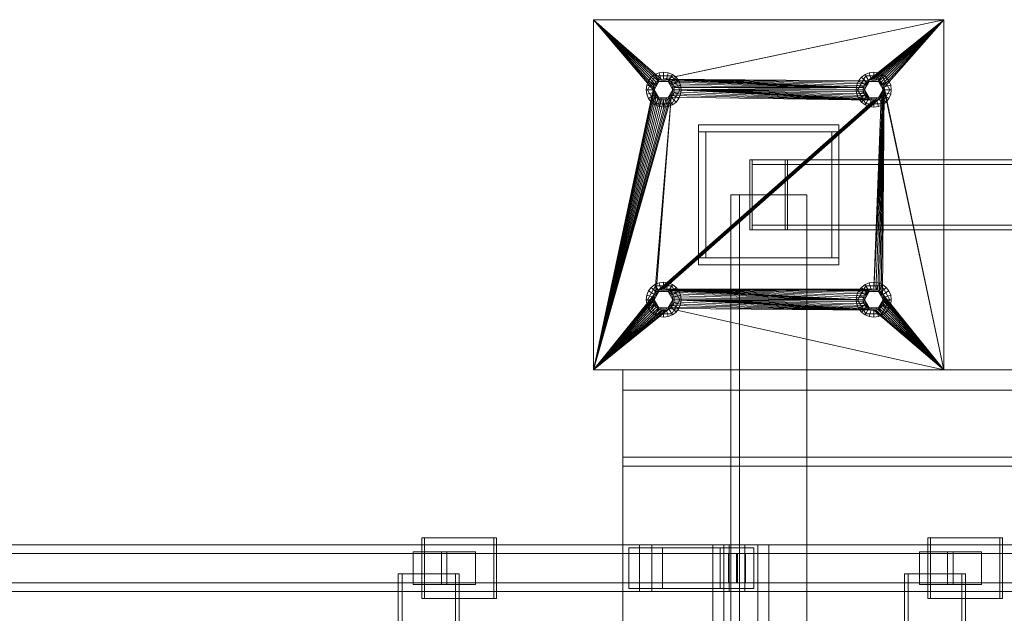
# Model space of a CAD drawing. Header units: millimetres. Extents: x -4738 to 65662, y -68080 to 6847.
# Tile 472 of 656: x 7842 to 8685, y -17609 to -17100. Entities that reach past the tile are written whole.
import ezdxf

# ---------------------------------------------------------------- set-up
doc = ezdxf.new("R2010")
doc.units = ezdxf.units.MM
doc.layers.add('superior_C01', color=7, linetype='Continuous', lineweight=0)
doc.layers.add('superior_mezcladora', color=7, linetype='Continuous', lineweight=0)

msp = doc.modelspace()

# ---------------------------------------------------------------- linework, layer by layer
at = {"layer": 'superior_C01'}
for p, q in [((8247.993, -17544), (8186.363, -17544)), ((8186.363, -17544), (8186.363, -17596)), ((8188.52, -17544), (8186.363, -17544)), ((8188.52, -17596), (8188.52, -17544)), ((8188.52, -17544), (8250.15, -17544)), ((8247.993, -17596), (8247.993, -17544)), ((8247.993, -17544), (8250.15, -17544)), ((8250.15, -17544), (8250.15, -17596)), ((8681.329, -17544), (8619.699, -17544)), ((8619.699, -17544), (8619.699, -17596)), ((8621.856, -17544), (8619.699, -17544)), ((8621.856, -17596), (8621.856, -17544)), ((8621.856, -17544), (8683.486, -17544)), ((8681.329, -17596), (8681.329, -17544)), ((8681.329, -17544), (8683.486, -17544)), ((8683.486, -17544), (8683.486, -17596)), ((8372.601, -17550), (7217.04, -17550)), ((7227.824, -17550), (8383.386, -17550)), ((8449.442, -17550), (7293.88, -17550)), ((7307.361, -17550), (8462.923, -17550)), ((8207.76, -17556), (8178.871, -17556)), ((8178.871, -17556), (8178.871, -17584)), ((8203.273, -17556), (8178.871, -17556)), ((8203.273, -17584), (8203.273, -17556)), ((8203.273, -17556), (8232.162, -17556)), ((8207.76, -17584), (8207.76, -17556)), ((8207.76, -17556), (8232.162, -17556)), ((8232.162, -17556), (8232.162, -17584)), ((8392.438, -17552.5), (8363.549, -17552.5)), ((8363.549, -17552.5), (8363.549, -17587.5)), ((8441.738, -17552.5), (8363.549, -17552.5)), ((8372.601, -17550), (8372.601, -17590)), ((8383.386, -17550), (8372.601, -17550)), ((9528.163, -17550), (8372.601, -17550)), ((8383.386, -17590), (8383.386, -17550)), ((8383.386, -17550), (9538.948, -17550)), ((8392.438, -17587.5), (8392.438, -17552.5)), ((8392.438, -17552.5), (8470.627, -17552.5)), ((8474.093, -17550), (8435.575, -17550)), ((8435.575, -17550), (8435.575, -18450)), ((8445.011, -17550), (8435.575, -17550)), ((8441.738, -17587.5), (8441.738, -17552.5)), ((8441.738, -17552.5), (8470.627, -17552.5)), ((8445.011, -18450), (8445.011, -17550)), ((8445.011, -17550), (8483.53, -17550)), ((8449.442, -17550), (8449.442, -17590)), ((8462.923, -17550), (8449.442, -17550)), ((9605.003, -17550), (8449.442, -17550)), ((8462.923, -17590), (8462.923, -17550)), ((8462.923, -17550), (9618.484, -17550)), ((8470.627, -17552.5), (8470.627, -17587.5)), ((8474.093, -18450), (8474.093, -17550)), ((8474.093, -17550), (8483.53, -17550)), ((8483.53, -17550), (8483.53, -18450)), ((8641.303, -17556), (8612.414, -17556)), ((8612.414, -17556), (8612.414, -17584)), ((8636.609, -17556), (8612.414, -17556)), ((8636.609, -17584), (8636.609, -17556)), ((8636.609, -17556), (8665.498, -17556)), ((8641.303, -17584), (8641.303, -17556)), ((8641.303, -17556), (8665.498, -17556)), ((8665.498, -17556), (8665.498, -17584)), ((8455.644, -17557.5), (7221.894, -17557.5)), ((7222.97, -17557.5), (8456.72, -17557.5)), ((8448.858, -17557.5), (8463.506, -17557.5)), ((8448.858, -17582.5), (8448.858, -17557.5)), ((9526.231, -17557.5), (8448.858, -17557.5)), ((8455.644, -17557.5), (8455.644, -17582.5)), ((8456.72, -17557.5), (8455.644, -17557.5)), ((8456.72, -17582.5), (8456.72, -17557.5)), ((8463.506, -17557.5), (8463.506, -17582.5)), ((8463.506, -17557.5), (9540.879, -17557.5)), ((8215.079, -17575), (8166.16, -17575)), ((8166.16, -17575), (8166.16, -18425)), ((8169.395, -17575), (8166.16, -17575)), ((8169.395, -18425), (8169.395, -17575)), ((8169.395, -17575), (8218.314, -17575)), ((8215.079, -18425), (8215.079, -17575)), ((8215.079, -17575), (8218.314, -17575)), ((8218.314, -17575), (8218.314, -18425)), ((8648.621, -17575), (8599.703, -17575)), ((8599.703, -17575), (8599.703, -18425)), ((8602.938, -17575), (8599.703, -17575)), ((8602.938, -18425), (8602.938, -17575)), ((8602.938, -17575), (8651.857, -17575)), ((8648.621, -18425), (8648.621, -17575)), ((8648.621, -17575), (8651.857, -17575)), ((8651.857, -17575), (8651.857, -18425)), ((7221.894, -17582.5), (8455.644, -17582.5)), ((7222.97, -17582.5), (8456.72, -17582.5)), ((8178.871, -17584), (8207.76, -17584)), ((8178.871, -17584), (8203.273, -17584)), ((8232.162, -17584), (8203.273, -17584)), ((8232.162, -17584), (8207.76, -17584)), ((8363.549, -17587.5), (8392.438, -17587.5)), ((8441.738, -17587.5), (8363.549, -17587.5)), ((8470.627, -17587.5), (8392.438, -17587.5)), ((8470.627, -17587.5), (8441.738, -17587.5)), ((8463.506, -17582.5), (8448.858, -17582.5)), ((8448.858, -17582.5), (9526.231, -17582.5)), ((8455.644, -17582.5), (8456.72, -17582.5)), ((8463.506, -17582.5), (9540.879, -17582.5)), ((8612.414, -17584), (8641.303, -17584)), ((8612.414, -17584), (8636.609, -17584)), ((8665.498, -17584), (8636.609, -17584)), ((8665.498, -17584), (8641.303, -17584)), ((7217.04, -17590), (8372.601, -17590)), ((7227.824, -17590), (8383.386, -17590)), ((7293.88, -17590), (8449.442, -17590)), ((7307.361, -17590), (8462.923, -17590)), ((8186.363, -17596), (8247.993, -17596)), ((8186.363, -17596), (8188.52, -17596)), ((8250.15, -17596), (8188.52, -17596)), ((8250.15, -17596), (8247.993, -17596)), ((8372.601, -17590), (8383.386, -17590)), ((8372.601, -17590), (9528.163, -17590)), ((8383.386, -17590), (9538.948, -17590)), ((8449.442, -17590), (8462.923, -17590)), ((8449.442, -17590), (9605.003, -17590)), ((8462.923, -17590), (9618.484, -17590)), ((8619.699, -17596), (8681.329, -17596)), ((8619.699, -17596), (8621.856, -17596)), ((8683.486, -17596), (8621.856, -17596)), ((8683.486, -17596), (8681.329, -17596))]:
    msp.add_line(p, q, dxfattribs=at)
at = {"layer": 'superior_mezcladora'}
for p, q in [((8333.381, -17400), (8333.381, -17100)), ((8333.381, -17100), (8384.381, -17160)), ((8333.381, -17100), (8384.554, -17158.244)), ((8333.381, -17100), (8385.067, -17156.556)), ((8333.381, -17100), (8385.898, -17155)), ((8333.381, -17100), (8387.018, -17153.636)), ((8333.381, -17100), (8388.381, -17152.517)), ((8333.381, -17100), (8389.937, -17151.685)), ((8333.381, -17100), (8391.626, -17151.173)), ((8333.381, -17100), (8633.381, -17100)), ((8633.381, -17100), (8391.626, -17151.173)), ((8633.381, -17100), (8393.381, -17151)), ((8633.381, -17100), (8568.381, -17152.517)), ((8633.381, -17100), (8569.937, -17151.685)), ((8633.381, -17100), (8571.626, -17151.173)), ((8633.381, -17100), (8573.381, -17151)), ((8633.381, -17100), (8575.137, -17151.173)), ((8633.381, -17100), (8576.826, -17151.685)), ((8633.381, -17100), (8578.382, -17152.517)), ((8633.381, -17100), (8579.745, -17153.636)), ((8633.381, -17100), (8580.865, -17155)), ((8633.381, -17100), (8581.696, -17156.556)), ((8633.381, -17100), (8582.209, -17158.244)), ((8633.381, -17100), (8633.381, -17400)), ((8386.456, -17148.006), (8379.531, -17160)), ((8382.775, -17149.393), (8380.391, -17152.5)), ((8385.881, -17147.01), (8382.775, -17149.393)), ((8387.018, -17153.636), (8382.775, -17149.393)), ((8389.499, -17145.511), (8385.881, -17147.01)), ((8388.881, -17152.206), (8385.881, -17147.01)), ((8400.306, -17148.006), (8386.456, -17148.006)), ((8389.381, -17153.072), (8386.456, -17148.006)), ((8388.881, -17152.206), (8391.052, -17151.307)), ((8393.381, -17145), (8389.499, -17145.511)), ((8391.052, -17151.307), (8389.499, -17145.511)), ((8391.626, -17151.173), (8389.937, -17151.685)), ((8391.052, -17151.307), (8393.381, -17151)), ((8393.381, -17151), (8391.626, -17151.173)), ((8397.264, -17145.511), (8393.381, -17145)), ((8393.381, -17151), (8393.381, -17145)), ((8395.137, -17151.173), (8393.381, -17151)), ((8393.381, -17151), (8564.554, -17158.244)), ((8393.381, -17151), (8565.067, -17156.556)), ((8393.381, -17151), (8565.898, -17155)), ((8393.381, -17151), (8567.018, -17153.636)), ((8393.381, -17151), (8568.381, -17152.517)), ((8393.381, -17151), (8395.711, -17151.307)), ((8396.826, -17151.685), (8395.137, -17151.173)), ((8395.137, -17151.173), (8564.554, -17158.244)), ((8395.711, -17151.307), (8397.264, -17145.511)), ((8395.711, -17151.307), (8397.881, -17152.206)), ((8400.881, -17147.01), (8397.264, -17145.511)), ((8397.381, -17153.072), (8400.306, -17148.006)), ((8397.881, -17152.206), (8400.881, -17147.01)), ((8399.745, -17153.636), (8403.988, -17149.393)), ((8407.231, -17160), (8400.306, -17148.006)), ((8403.988, -17149.393), (8400.881, -17147.01)), ((8406.372, -17152.5), (8403.988, -17149.393)), ((8566.456, -17148.006), (8559.531, -17160)), ((8562.775, -17149.393), (8560.391, -17152.5)), ((8565.881, -17147.01), (8562.775, -17149.393)), ((8567.018, -17153.636), (8562.775, -17149.393)), ((8569.499, -17145.511), (8565.881, -17147.01)), ((8568.881, -17152.206), (8565.881, -17147.01)), ((8580.306, -17148.006), (8566.456, -17148.006)), ((8569.381, -17153.072), (8566.456, -17148.006)), ((8568.881, -17152.206), (8571.052, -17151.307)), ((8573.381, -17145), (8569.499, -17145.511)), ((8571.052, -17151.307), (8569.499, -17145.511)), ((8571.626, -17151.173), (8569.937, -17151.685)), ((8571.052, -17151.307), (8573.381, -17151)), ((8573.381, -17151), (8571.626, -17151.173)), ((8577.264, -17145.511), (8573.381, -17145)), ((8573.381, -17151), (8573.381, -17145)), ((8575.137, -17151.173), (8573.381, -17151)), ((8573.381, -17151), (8575.711, -17151.307)), ((8576.826, -17151.685), (8575.137, -17151.173)), ((8575.711, -17151.307), (8577.264, -17145.511)), ((8575.711, -17151.307), (8577.881, -17152.206)), ((8580.881, -17147.01), (8577.264, -17145.511)), ((8577.381, -17153.072), (8580.306, -17148.006)), ((8577.881, -17152.206), (8580.881, -17147.01)), ((8579.745, -17153.636), (8583.988, -17149.393)), ((8587.231, -17160), (8580.306, -17148.006)), ((8583.988, -17149.393), (8580.881, -17147.01)), ((8586.372, -17152.5), (8583.988, -17149.393)), ((8378.893, -17156.118), (8378.381, -17160)), ((8380.391, -17152.5), (8378.893, -17156.118)), ((8384.688, -17157.671), (8378.893, -17156.118)), ((8385.587, -17155.5), (8380.391, -17152.5)), ((8384.381, -17160), (8384.688, -17157.671)), ((8384.554, -17158.244), (8384.381, -17160)), ((8385.067, -17156.556), (8384.554, -17158.244)), ((8384.688, -17157.671), (8385.587, -17155.5)), ((8385.898, -17155), (8385.067, -17156.556)), ((8385.381, -17160), (8389.381, -17153.072)), ((8385.381, -17160), (8385.654, -17157.929)), ((8385.587, -17155.5), (8387.018, -17153.636)), ((8385.654, -17157.929), (8386.453, -17156)), ((8387.018, -17153.636), (8385.898, -17155)), ((8386.453, -17156), (8387.725, -17154.343)), ((8387.018, -17153.636), (8388.881, -17152.206)), ((8388.381, -17152.517), (8387.018, -17153.636)), ((8387.725, -17154.343), (8389.381, -17153.072)), ((8389.937, -17151.685), (8388.381, -17152.517)), ((8389.381, -17153.072), (8391.311, -17152.273)), ((8389.381, -17153.072), (8397.381, -17153.072)), ((8391.311, -17152.273), (8393.381, -17152)), ((8393.381, -17152), (8395.452, -17152.273)), ((8395.452, -17152.273), (8397.381, -17153.072)), ((8398.382, -17152.517), (8396.826, -17151.685)), ((8396.826, -17151.685), (8564.554, -17158.244)), ((8397.381, -17153.072), (8399.038, -17154.343)), ((8397.381, -17153.072), (8401.381, -17160)), ((8397.881, -17152.206), (8399.745, -17153.636)), ((8399.745, -17153.636), (8398.382, -17152.517)), ((8398.382, -17152.517), (8564.554, -17158.244)), ((8399.038, -17154.343), (8400.31, -17156)), ((8400.865, -17155), (8399.745, -17153.636)), ((8399.745, -17153.636), (8564.554, -17158.244)), ((8399.745, -17153.636), (8401.176, -17155.5)), ((8400.31, -17156), (8401.109, -17157.929)), ((8401.696, -17156.556), (8400.865, -17155)), ((8400.865, -17155), (8564.554, -17158.244)), ((8401.109, -17157.929), (8401.381, -17160)), ((8401.176, -17155.5), (8406.372, -17152.5)), ((8401.176, -17155.5), (8402.075, -17157.671)), ((8402.209, -17158.244), (8401.696, -17156.556)), ((8401.696, -17156.556), (8564.554, -17158.244)), ((8402.075, -17157.671), (8407.87, -17156.118)), ((8402.075, -17157.671), (8402.381, -17160)), ((8402.381, -17160), (8402.209, -17158.244)), ((8402.209, -17158.244), (8564.554, -17158.244)), ((8402.381, -17160), (8564.554, -17158.244)), ((8407.87, -17156.118), (8406.372, -17152.5)), ((8408.381, -17160), (8407.87, -17156.118)), ((8558.893, -17156.118), (8558.381, -17160)), ((8560.391, -17152.5), (8558.893, -17156.118)), ((8564.688, -17157.671), (8558.893, -17156.118)), ((8565.587, -17155.5), (8560.391, -17152.5)), ((8564.381, -17160), (8564.688, -17157.671)), ((8564.554, -17158.244), (8564.381, -17160)), ((8565.067, -17156.556), (8564.554, -17158.244)), ((8564.688, -17157.671), (8565.587, -17155.5)), ((8565.898, -17155), (8565.067, -17156.556)), ((8565.381, -17160), (8569.381, -17153.072)), ((8565.381, -17160), (8565.654, -17157.929)), ((8565.587, -17155.5), (8567.018, -17153.636)), ((8565.654, -17157.929), (8566.453, -17156)), ((8567.018, -17153.636), (8565.898, -17155)), ((8566.453, -17156), (8567.725, -17154.343)), ((8567.018, -17153.636), (8568.881, -17152.206)), ((8568.381, -17152.517), (8567.018, -17153.636)), ((8567.725, -17154.343), (8569.381, -17153.072)), ((8569.937, -17151.685), (8568.381, -17152.517)), ((8569.381, -17153.072), (8571.311, -17152.273)), ((8569.381, -17153.072), (8577.381, -17153.072)), ((8571.311, -17152.273), (8573.381, -17152)), ((8573.381, -17152), (8575.452, -17152.273)), ((8575.452, -17152.273), (8577.381, -17153.072)), ((8578.382, -17152.517), (8576.826, -17151.685)), ((8577.381, -17153.072), (8579.038, -17154.343)), ((8577.381, -17153.072), (8581.381, -17160)), ((8577.881, -17152.206), (8579.745, -17153.636)), ((8579.745, -17153.636), (8578.382, -17152.517)), ((8579.038, -17154.343), (8580.31, -17156)), ((8580.865, -17155), (8579.745, -17153.636)), ((8579.745, -17153.636), (8581.176, -17155.5)), ((8580.31, -17156), (8581.109, -17157.929)), ((8581.696, -17156.556), (8580.865, -17155)), ((8581.109, -17157.929), (8581.381, -17160)), ((8581.176, -17155.5), (8586.372, -17152.5)), ((8581.176, -17155.5), (8582.075, -17157.671)), ((8582.209, -17158.244), (8581.696, -17156.556)), ((8582.075, -17157.671), (8587.87, -17156.118)), ((8582.075, -17157.671), (8582.381, -17160)), ((8633.381, -17400), (8582.209, -17158.244)), ((8582.381, -17160), (8582.209, -17158.244)), ((8587.87, -17156.118), (8586.372, -17152.5)), ((8588.381, -17160), (8587.87, -17156.118)), ((8333.381, -17400), (8384.381, -17160)), ((8384.554, -17161.756), (8333.381, -17400)), ((8385.067, -17163.444), (8333.381, -17400)), ((8385.898, -17165), (8333.381, -17400)), ((8387.018, -17166.364), (8333.381, -17400)), ((8399.745, -17166.364), (8333.381, -17400)), ((8388.381, -17167.483), (8333.381, -17400)), ((8398.382, -17167.483), (8333.381, -17400)), ((8384.381, -17160), (8378.381, -17160)), ((8378.381, -17160), (8378.893, -17163.882)), ((8384.688, -17162.329), (8378.893, -17163.882)), ((8378.893, -17163.882), (8380.391, -17167.5)), ((8385.381, -17160), (8379.531, -17160)), ((8379.531, -17160), (8386.456, -17171.994)), ((8385.587, -17164.5), (8380.391, -17167.5)), ((8380.391, -17167.5), (8382.775, -17170.607)), ((8387.018, -17166.364), (8382.775, -17170.607)), ((8384.381, -17160), (8384.554, -17161.756)), ((8384.688, -17162.329), (8384.381, -17160)), ((8384.554, -17161.756), (8385.067, -17163.444)), ((8385.587, -17164.5), (8384.688, -17162.329)), ((8385.067, -17163.444), (8385.898, -17165)), ((8385.654, -17162.071), (8385.381, -17160)), ((8389.381, -17166.928), (8385.381, -17160)), ((8387.018, -17166.364), (8385.587, -17164.5)), ((8386.453, -17164), (8385.654, -17162.071)), ((8388.881, -17167.794), (8385.881, -17172.99)), ((8385.898, -17165), (8387.018, -17166.364)), ((8399.745, -17166.364), (8385.898, -17335)), ((8387.725, -17165.657), (8386.453, -17164)), ((8389.381, -17166.928), (8386.456, -17171.994)), ((8387.018, -17166.364), (8388.381, -17167.483)), ((8399.745, -17166.364), (8387.018, -17333.636)), ((8579.745, -17166.364), (8387.018, -17333.636)), ((8388.881, -17167.794), (8387.018, -17166.364)), ((8578.382, -17167.483), (8387.018, -17333.636)), ((8389.381, -17166.928), (8387.725, -17165.657)), ((8579.745, -17166.364), (8388.381, -17332.517)), ((8388.381, -17167.483), (8389.937, -17168.315)), ((8391.052, -17168.693), (8388.881, -17167.794)), ((8391.311, -17167.727), (8389.381, -17166.928)), ((8397.381, -17166.928), (8389.381, -17166.928)), ((8579.745, -17166.364), (8389.937, -17331.685)), ((8393.381, -17168), (8391.311, -17167.727)), ((8579.745, -17166.364), (8391.626, -17331.173)), ((8579.745, -17166.364), (8393.381, -17331)), ((8395.452, -17167.727), (8393.381, -17168)), ((8397.381, -17166.928), (8395.452, -17167.727)), ((8397.881, -17167.794), (8395.711, -17168.693)), ((8396.826, -17168.315), (8398.382, -17167.483)), ((8401.381, -17160), (8397.381, -17166.928)), ((8399.038, -17165.657), (8397.381, -17166.928)), ((8397.381, -17166.928), (8400.306, -17171.994)), ((8399.745, -17166.364), (8397.881, -17167.794)), ((8397.881, -17167.794), (8400.881, -17172.99)), ((8398.382, -17167.483), (8399.745, -17166.364)), ((8400.31, -17164), (8399.038, -17165.657)), ((8401.176, -17164.5), (8399.745, -17166.364)), ((8399.745, -17166.364), (8400.865, -17165)), ((8573.381, -17169), (8399.745, -17166.364)), ((8399.745, -17166.364), (8403.988, -17170.607)), ((8400.306, -17171.994), (8407.231, -17160)), ((8401.109, -17162.071), (8400.31, -17164)), ((8400.865, -17165), (8401.696, -17163.444)), ((8573.381, -17169), (8400.865, -17165)), ((8401.381, -17160), (8401.109, -17162.071)), ((8402.075, -17162.329), (8401.176, -17164.5)), ((8401.176, -17164.5), (8406.372, -17167.5)), ((8407.231, -17160), (8401.381, -17160)), ((8401.696, -17163.444), (8402.209, -17161.756)), ((8573.381, -17169), (8401.696, -17163.444)), ((8402.381, -17160), (8402.075, -17162.329)), ((8402.075, -17162.329), (8407.87, -17163.882)), ((8402.209, -17161.756), (8402.381, -17160)), ((8573.381, -17169), (8402.209, -17161.756)), ((8564.381, -17160), (8402.381, -17160)), ((8564.554, -17161.756), (8402.381, -17160)), ((8565.067, -17163.444), (8402.381, -17160)), ((8565.898, -17165), (8402.381, -17160)), ((8567.018, -17166.364), (8402.381, -17160)), ((8568.381, -17167.483), (8402.381, -17160)), ((8569.937, -17168.315), (8402.381, -17160)), ((8571.626, -17168.827), (8402.381, -17160)), ((8573.381, -17169), (8402.381, -17160)), ((8408.381, -17160), (8402.381, -17160)), ((8403.988, -17170.607), (8406.372, -17167.5)), ((8406.372, -17167.5), (8407.87, -17163.882)), ((8407.87, -17163.882), (8408.381, -17160)), ((8564.381, -17160), (8558.381, -17160)), ((8558.381, -17160), (8558.893, -17163.882)), ((8564.688, -17162.329), (8558.893, -17163.882)), ((8558.893, -17163.882), (8560.391, -17167.5)), ((8565.381, -17160), (8559.531, -17160)), ((8559.531, -17160), (8566.456, -17171.994)), ((8565.587, -17164.5), (8560.391, -17167.5)), ((8560.391, -17167.5), (8562.775, -17170.607)), ((8567.018, -17166.364), (8562.775, -17170.607)), ((8564.381, -17160), (8564.554, -17161.756)), ((8564.688, -17162.329), (8564.381, -17160)), ((8564.554, -17161.756), (8565.067, -17163.444)), ((8565.587, -17164.5), (8564.688, -17162.329)), ((8565.067, -17163.444), (8565.898, -17165)), ((8565.654, -17162.071), (8565.381, -17160)), ((8569.381, -17166.928), (8565.381, -17160)), ((8567.018, -17166.364), (8565.587, -17164.5)), ((8566.453, -17164), (8565.654, -17162.071)), ((8568.881, -17167.794), (8565.881, -17172.99)), ((8565.898, -17165), (8567.018, -17166.364)), ((8567.725, -17165.657), (8566.453, -17164)), ((8569.381, -17166.928), (8566.456, -17171.994)), ((8567.018, -17166.364), (8568.381, -17167.483)), ((8568.881, -17167.794), (8567.018, -17166.364)), ((8569.381, -17166.928), (8567.725, -17165.657)), ((8568.381, -17167.483), (8569.937, -17168.315)), ((8571.052, -17168.693), (8568.881, -17167.794)), ((8571.311, -17167.727), (8569.381, -17166.928)), ((8577.381, -17166.928), (8569.381, -17166.928)), ((8573.381, -17168), (8571.311, -17167.727)), ((8582.381, -17160), (8573.381, -17331)), ((8582.209, -17161.756), (8573.381, -17331)), ((8581.696, -17163.444), (8573.381, -17331)), ((8580.865, -17165), (8573.381, -17331)), ((8579.745, -17166.364), (8573.381, -17331)), ((8575.452, -17167.727), (8573.381, -17168)), ((8582.381, -17160), (8575.137, -17331.173)), ((8577.381, -17166.928), (8575.452, -17167.727)), ((8577.881, -17167.794), (8575.711, -17168.693)), ((8576.826, -17331.685), (8582.381, -17160)), ((8576.826, -17168.315), (8578.382, -17167.483)), ((8581.381, -17160), (8577.381, -17166.928)), ((8579.038, -17165.657), (8577.381, -17166.928)), ((8577.381, -17166.928), (8580.306, -17171.994)), ((8579.745, -17166.364), (8577.881, -17167.794)), ((8577.881, -17167.794), (8580.881, -17172.99)), ((8578.382, -17332.517), (8582.381, -17160)), ((8578.382, -17167.483), (8579.745, -17166.364)), ((8580.31, -17164), (8579.038, -17165.657)), ((8579.745, -17333.636), (8582.381, -17160)), ((8581.176, -17164.5), (8579.745, -17166.364)), ((8579.745, -17166.364), (8580.865, -17165)), ((8579.745, -17166.364), (8583.988, -17170.607)), ((8580.306, -17171.994), (8587.231, -17160)), ((8581.109, -17162.071), (8580.31, -17164)), ((8580.865, -17335), (8582.381, -17160)), ((8580.865, -17165), (8581.696, -17163.444)), ((8581.381, -17160), (8581.109, -17162.071)), ((8582.075, -17162.329), (8581.176, -17164.5)), ((8581.176, -17164.5), (8586.372, -17167.5)), ((8587.231, -17160), (8581.381, -17160)), ((8581.696, -17163.444), (8582.209, -17161.756)), ((8582.381, -17160), (8582.075, -17162.329)), ((8582.075, -17162.329), (8587.87, -17163.882)), ((8582.209, -17161.756), (8582.381, -17160)), ((8633.381, -17400), (8582.381, -17160)), ((8588.381, -17160), (8582.381, -17160)), ((8583.988, -17170.607), (8586.372, -17167.5)), ((8586.372, -17167.5), (8587.87, -17163.882)), ((8587.87, -17163.882), (8588.381, -17160)), ((8389.937, -17168.315), (8333.381, -17400)), ((8396.826, -17168.315), (8333.381, -17400)), ((8391.626, -17168.827), (8333.381, -17400)), ((8395.137, -17168.827), (8333.381, -17400)), ((8393.381, -17169), (8333.381, -17400)), ((8382.775, -17170.607), (8385.881, -17172.99)), ((8385.881, -17172.99), (8389.499, -17174.489)), ((8386.456, -17171.994), (8400.306, -17171.994)), ((8576.826, -17168.315), (8387.018, -17333.636)), ((8575.137, -17168.827), (8387.018, -17333.636)), ((8573.381, -17169), (8387.018, -17333.636)), ((8391.052, -17168.693), (8389.499, -17174.489)), ((8389.499, -17174.489), (8393.381, -17175)), ((8389.937, -17168.315), (8391.626, -17168.827)), ((8393.381, -17169), (8391.052, -17168.693)), ((8391.626, -17168.827), (8393.381, -17169)), ((8395.711, -17168.693), (8393.381, -17169)), ((8393.381, -17169), (8395.137, -17168.827)), ((8393.381, -17169), (8393.381, -17175)), ((8393.381, -17175), (8397.264, -17174.489)), ((8395.137, -17168.827), (8396.826, -17168.315)), ((8395.711, -17168.693), (8397.264, -17174.489)), ((8397.264, -17174.489), (8400.881, -17172.99)), ((8400.881, -17172.99), (8403.988, -17170.607)), ((8562.775, -17170.607), (8565.881, -17172.99)), ((8565.881, -17172.99), (8569.499, -17174.489)), ((8566.456, -17171.994), (8580.306, -17171.994)), ((8571.052, -17168.693), (8569.499, -17174.489)), ((8569.499, -17174.489), (8573.381, -17175)), ((8569.937, -17168.315), (8571.626, -17168.827)), ((8573.381, -17169), (8571.052, -17168.693)), ((8571.626, -17168.827), (8573.381, -17169)), ((8575.711, -17168.693), (8573.381, -17169)), ((8573.381, -17169), (8575.137, -17168.827)), ((8573.381, -17169), (8573.381, -17175)), ((8573.381, -17175), (8577.264, -17174.489)), ((8575.137, -17168.827), (8576.826, -17168.315)), ((8575.711, -17168.693), (8577.264, -17174.489)), ((8577.264, -17174.489), (8580.881, -17172.99)), ((8580.881, -17172.99), (8583.988, -17170.607)), ((8423.381, -17196), (8423.381, -17190)), ((8423.381, -17190), (8543.381, -17190)), ((8543.381, -17190), (8543.381, -17196)), ((8543.381, -17196), (8423.381, -17196)), ((8423.381, -17304), (8423.381, -17196)), ((8423.381, -17196), (8429.381, -17196)), ((8429.381, -17196), (8429.381, -17304)), ((8537.381, -17304), (8537.381, -17196)), ((8537.381, -17196), (8543.381, -17196)), ((8543.381, -17196), (8543.381, -17304)), ((9792.183, -17220), (8467.183, -17220)), ((8467.183, -17220), (8467.183, -17280)), ((8469.343, -17220), (8467.183, -17220)), ((8469.343, -17280), (8469.343, -17220)), ((8469.343, -17220), (9794.343, -17220)), ((8469.343, -17220), (8469.343, -17224)), ((8497.42, -17220), (8469.343, -17220)), ((8469.343, -17224), (9794.343, -17224)), ((8469.343, -17224), (8497.42, -17224)), ((9822.42, -17220), (8497.42, -17220)), ((8497.42, -17220), (8497.42, -17280)), ((8499.58, -17220), (8497.42, -17220)), ((8497.42, -17224), (8497.42, -17220)), ((9822.42, -17224), (8497.42, -17224)), ((8499.58, -17280), (8499.58, -17220)), ((8499.58, -17220), (9824.58, -17220)), ((8515.881, -17250), (8450.881, -17250)), ((8450.881, -17250), (8450.881, -18750)), ((8458.381, -17250), (8450.881, -17250)), ((8458.381, -18750), (8458.381, -17250)), ((8515.881, -18750), (8515.881, -17250)), ((9794.343, -17276), (8469.343, -17276)), ((8469.343, -17276), (8469.343, -17280)), ((8497.42, -17276), (8469.343, -17276)), ((8497.42, -17280), (8497.42, -17276)), ((8497.42, -17276), (9822.42, -17276)), ((8467.183, -17280), (9792.183, -17280)), ((8467.183, -17280), (8469.343, -17280)), ((9794.343, -17280), (8469.343, -17280)), ((8469.343, -17280), (8497.42, -17280)), ((8497.42, -17280), (9822.42, -17280)), ((8497.42, -17280), (8499.58, -17280)), ((9824.58, -17280), (8499.58, -17280)), ((8423.381, -17310), (8423.381, -17304)), ((8423.381, -17304), (8543.381, -17304)), ((8429.381, -17304), (8423.381, -17304)), ((8543.381, -17310), (8423.381, -17310)), ((8543.381, -17304), (8537.381, -17304)), ((8543.381, -17304), (8543.381, -17310)), ((8386.456, -17328.006), (8379.531, -17340)), ((8385.881, -17327.01), (8382.775, -17329.393)), ((8389.499, -17325.511), (8385.881, -17327.01)), ((8388.881, -17332.206), (8385.881, -17327.01)), ((8400.306, -17328.006), (8386.456, -17328.006)), ((8389.381, -17333.072), (8386.456, -17328.006)), ((8393.381, -17325), (8389.499, -17325.511)), ((8391.052, -17331.307), (8389.499, -17325.511)), ((8397.264, -17325.511), (8393.381, -17325)), ((8393.381, -17331), (8393.381, -17325)), ((8395.711, -17331.307), (8397.264, -17325.511)), ((8400.881, -17327.01), (8397.264, -17325.511)), ((8397.381, -17333.072), (8400.306, -17328.006)), ((8397.881, -17332.206), (8400.881, -17327.01)), ((8407.231, -17340), (8400.306, -17328.006)), ((8403.988, -17329.393), (8400.881, -17327.01)), ((8566.456, -17328.006), (8559.531, -17340)), ((8565.881, -17327.01), (8562.775, -17329.393)), ((8569.499, -17325.511), (8565.881, -17327.01)), ((8568.881, -17332.206), (8565.881, -17327.01)), ((8580.306, -17328.006), (8566.456, -17328.006)), ((8569.381, -17333.072), (8566.456, -17328.006)), ((8573.381, -17325), (8569.499, -17325.511)), ((8571.052, -17331.307), (8569.499, -17325.511)), ((8577.264, -17325.511), (8573.381, -17325)), ((8573.381, -17331), (8573.381, -17325)), ((8575.711, -17331.307), (8577.264, -17325.511)), ((8580.881, -17327.01), (8577.264, -17325.511)), ((8577.381, -17333.072), (8580.306, -17328.006)), ((8577.881, -17332.206), (8580.881, -17327.01)), ((8587.231, -17340), (8580.306, -17328.006)), ((8583.988, -17329.393), (8580.881, -17327.01)), ((8333.381, -17400), (8385.898, -17335)), ((8333.381, -17400), (8385.067, -17336.556)), ((8378.893, -17336.118), (8378.381, -17340)), ((8380.391, -17332.5), (8378.893, -17336.118)), ((8384.688, -17337.671), (8378.893, -17336.118)), ((8382.775, -17329.393), (8380.391, -17332.5)), ((8385.587, -17335.5), (8380.391, -17332.5)), ((8387.018, -17333.636), (8382.775, -17329.393)), ((8385.067, -17336.556), (8384.554, -17338.244)), ((8384.688, -17337.671), (8385.587, -17335.5)), ((8385.898, -17335), (8385.067, -17336.556)), ((8385.381, -17340), (8389.381, -17333.072)), ((8385.587, -17335.5), (8387.018, -17333.636)), ((8385.654, -17337.929), (8386.453, -17336)), ((8387.018, -17333.636), (8385.898, -17335)), ((8386.453, -17336), (8387.725, -17334.343)), ((8387.018, -17333.636), (8388.881, -17332.206)), ((8388.381, -17332.517), (8387.018, -17333.636)), ((8387.725, -17334.343), (8389.381, -17333.072)), ((8389.937, -17331.685), (8388.381, -17332.517)), ((8388.881, -17332.206), (8391.052, -17331.307)), ((8389.381, -17333.072), (8391.311, -17332.273)), ((8389.381, -17333.072), (8397.381, -17333.072)), ((8391.626, -17331.173), (8389.937, -17331.685)), ((8391.052, -17331.307), (8393.381, -17331)), ((8391.311, -17332.273), (8393.381, -17332)), ((8393.381, -17331), (8391.626, -17331.173)), ((8395.137, -17331.173), (8393.381, -17331)), ((8393.381, -17331), (8564.381, -17340)), ((8393.381, -17331), (8564.554, -17338.244)), ((8393.381, -17331), (8565.067, -17336.556)), ((8393.381, -17331), (8565.898, -17335)), ((8393.381, -17331), (8567.018, -17333.636)), ((8393.381, -17331), (8568.381, -17332.517)), ((8393.381, -17331), (8569.937, -17331.685)), ((8393.381, -17331), (8571.626, -17331.173)), ((8393.381, -17331), (8573.381, -17331)), ((8393.381, -17331), (8395.711, -17331.307)), ((8393.381, -17332), (8395.452, -17332.273)), ((8396.826, -17331.685), (8395.137, -17331.173)), ((8395.137, -17331.173), (8564.381, -17340)), ((8395.452, -17332.273), (8397.381, -17333.072)), ((8395.711, -17331.307), (8397.881, -17332.206)), ((8398.382, -17332.517), (8396.826, -17331.685)), ((8396.826, -17331.685), (8564.381, -17340)), ((8397.381, -17333.072), (8399.038, -17334.343)), ((8397.381, -17333.072), (8401.381, -17340)), ((8397.881, -17332.206), (8399.745, -17333.636)), ((8399.745, -17333.636), (8398.382, -17332.517)), ((8398.382, -17332.517), (8564.381, -17340)), ((8399.038, -17334.343), (8400.31, -17336)), ((8399.745, -17333.636), (8403.988, -17329.393)), ((8400.865, -17335), (8399.745, -17333.636)), ((8399.745, -17333.636), (8564.381, -17340)), ((8399.745, -17333.636), (8401.176, -17335.5)), ((8400.31, -17336), (8401.109, -17337.929)), ((8401.696, -17336.556), (8400.865, -17335)), ((8400.865, -17335), (8564.381, -17340)), ((8401.176, -17335.5), (8406.372, -17332.5)), ((8401.176, -17335.5), (8402.075, -17337.671)), ((8402.209, -17338.244), (8401.696, -17336.556)), ((8401.696, -17336.556), (8564.381, -17340)), ((8402.075, -17337.671), (8407.87, -17336.118)), ((8406.372, -17332.5), (8403.988, -17329.393)), ((8407.87, -17336.118), (8406.372, -17332.5)), ((8408.381, -17340), (8407.87, -17336.118)), ((8558.893, -17336.118), (8558.381, -17340)), ((8560.391, -17332.5), (8558.893, -17336.118)), ((8564.688, -17337.671), (8558.893, -17336.118)), ((8562.775, -17329.393), (8560.391, -17332.5)), ((8565.587, -17335.5), (8560.391, -17332.5)), ((8567.018, -17333.636), (8562.775, -17329.393)), ((8565.067, -17336.556), (8564.554, -17338.244)), ((8564.688, -17337.671), (8565.587, -17335.5)), ((8565.898, -17335), (8565.067, -17336.556)), ((8565.381, -17340), (8569.381, -17333.072)), ((8565.587, -17335.5), (8567.018, -17333.636)), ((8565.654, -17337.929), (8566.453, -17336)), ((8567.018, -17333.636), (8565.898, -17335)), ((8566.453, -17336), (8567.725, -17334.343)), ((8567.018, -17333.636), (8568.881, -17332.206)), ((8568.381, -17332.517), (8567.018, -17333.636)), ((8567.725, -17334.343), (8569.381, -17333.072)), ((8569.937, -17331.685), (8568.381, -17332.517)), ((8568.881, -17332.206), (8571.052, -17331.307)), ((8569.381, -17333.072), (8571.311, -17332.273)), ((8569.381, -17333.072), (8577.381, -17333.072)), ((8571.626, -17331.173), (8569.937, -17331.685)), ((8571.052, -17331.307), (8573.381, -17331)), ((8571.311, -17332.273), (8573.381, -17332)), ((8573.381, -17331), (8571.626, -17331.173)), ((8575.137, -17331.173), (8573.381, -17331)), ((8573.381, -17331), (8575.711, -17331.307)), ((8573.381, -17332), (8575.452, -17332.273)), ((8576.826, -17331.685), (8575.137, -17331.173)), ((8575.452, -17332.273), (8577.381, -17333.072)), ((8575.711, -17331.307), (8577.881, -17332.206)), ((8578.382, -17332.517), (8576.826, -17331.685)), ((8577.381, -17333.072), (8579.038, -17334.343)), ((8577.381, -17333.072), (8581.381, -17340)), ((8577.881, -17332.206), (8579.745, -17333.636)), ((8579.745, -17333.636), (8578.382, -17332.517)), ((8579.038, -17334.343), (8580.31, -17336)), ((8579.745, -17333.636), (8583.988, -17329.393)), ((8580.865, -17335), (8579.745, -17333.636)), ((8579.745, -17333.636), (8581.176, -17335.5)), ((8580.31, -17336), (8581.109, -17337.929)), ((8581.696, -17336.556), (8580.865, -17335)), ((8580.865, -17335), (8633.381, -17400)), ((8581.176, -17335.5), (8586.372, -17332.5)), ((8581.176, -17335.5), (8582.075, -17337.671)), ((8582.209, -17338.244), (8581.696, -17336.556)), ((8581.696, -17336.556), (8633.381, -17400)), ((8582.075, -17337.671), (8587.87, -17336.118)), ((8586.372, -17332.5), (8583.988, -17329.393)), ((8587.87, -17336.118), (8586.372, -17332.5)), ((8588.381, -17340), (8587.87, -17336.118)), ((8333.381, -17400), (8384.554, -17338.244)), ((8384.381, -17340), (8333.381, -17400)), ((8384.554, -17341.756), (8333.381, -17400)), ((8385.067, -17343.444), (8333.381, -17400)), ((8385.898, -17345), (8333.381, -17400)), ((8384.381, -17340), (8378.381, -17340)), ((8378.381, -17340), (8378.893, -17343.882)), ((8384.688, -17342.329), (8378.893, -17343.882)), ((8378.893, -17343.882), (8380.391, -17347.5)), ((8385.381, -17340), (8379.531, -17340)), ((8379.531, -17340), (8386.456, -17351.994)), ((8385.587, -17344.5), (8380.391, -17347.5)), ((8384.381, -17340), (8384.688, -17337.671)), ((8384.554, -17338.244), (8384.381, -17340)), ((8384.381, -17340), (8384.554, -17341.756)), ((8384.688, -17342.329), (8384.381, -17340)), ((8384.554, -17341.756), (8385.067, -17343.444)), ((8385.587, -17344.5), (8384.688, -17342.329)), ((8385.067, -17343.444), (8385.898, -17345)), ((8385.381, -17340), (8385.654, -17337.929)), ((8385.654, -17342.071), (8385.381, -17340)), ((8389.381, -17346.928), (8385.381, -17340)), ((8387.018, -17346.364), (8385.587, -17344.5)), ((8386.453, -17344), (8385.654, -17342.071)), ((8385.898, -17345), (8387.018, -17346.364)), ((8387.725, -17345.657), (8386.453, -17344)), ((8401.381, -17340), (8397.381, -17346.928)), ((8400.31, -17344), (8399.038, -17345.657)), ((8401.176, -17344.5), (8399.745, -17346.364)), ((8399.745, -17346.364), (8400.865, -17345)), ((8400.306, -17351.994), (8407.231, -17340)), ((8401.109, -17342.071), (8400.31, -17344)), ((8400.865, -17345), (8401.696, -17343.444)), ((8573.381, -17349), (8400.865, -17345)), ((8401.109, -17337.929), (8401.381, -17340)), ((8401.381, -17340), (8401.109, -17342.071)), ((8402.075, -17342.329), (8401.176, -17344.5)), ((8401.176, -17344.5), (8406.372, -17347.5)), ((8407.231, -17340), (8401.381, -17340)), ((8401.696, -17343.444), (8402.209, -17341.756)), ((8573.381, -17349), (8401.696, -17343.444)), ((8402.075, -17337.671), (8402.381, -17340)), ((8402.381, -17340), (8402.075, -17342.329)), ((8402.075, -17342.329), (8407.87, -17343.882)), ((8402.381, -17340), (8402.209, -17338.244)), ((8402.209, -17338.244), (8564.381, -17340)), ((8402.209, -17341.756), (8402.381, -17340)), ((8573.381, -17349), (8402.209, -17341.756)), ((8564.381, -17340), (8402.381, -17340)), ((8564.554, -17341.756), (8402.381, -17340)), ((8565.067, -17343.444), (8402.381, -17340)), ((8565.898, -17345), (8402.381, -17340)), ((8567.018, -17346.364), (8402.381, -17340)), ((8568.381, -17347.483), (8402.381, -17340)), ((8569.937, -17348.315), (8402.381, -17340)), ((8571.626, -17348.827), (8402.381, -17340)), ((8573.381, -17349), (8402.381, -17340)), ((8408.381, -17340), (8402.381, -17340)), ((8406.372, -17347.5), (8407.87, -17343.882)), ((8407.87, -17343.882), (8408.381, -17340)), ((8564.381, -17340), (8558.381, -17340)), ((8558.381, -17340), (8558.893, -17343.882)), ((8564.688, -17342.329), (8558.893, -17343.882)), ((8558.893, -17343.882), (8560.391, -17347.5)), ((8565.381, -17340), (8559.531, -17340)), ((8559.531, -17340), (8566.456, -17351.994)), ((8565.587, -17344.5), (8560.391, -17347.5)), ((8564.381, -17340), (8564.688, -17337.671)), ((8564.554, -17338.244), (8564.381, -17340)), ((8564.381, -17340), (8564.554, -17341.756)), ((8564.688, -17342.329), (8564.381, -17340)), ((8564.554, -17341.756), (8565.067, -17343.444)), ((8565.587, -17344.5), (8564.688, -17342.329)), ((8565.067, -17343.444), (8565.898, -17345)), ((8565.381, -17340), (8565.654, -17337.929)), ((8565.654, -17342.071), (8565.381, -17340)), ((8569.381, -17346.928), (8565.381, -17340)), ((8567.018, -17346.364), (8565.587, -17344.5)), ((8566.453, -17344), (8565.654, -17342.071)), ((8565.898, -17345), (8567.018, -17346.364)), ((8567.725, -17345.657), (8566.453, -17344)), ((8581.381, -17340), (8577.381, -17346.928)), ((8580.31, -17344), (8579.038, -17345.657)), ((8581.176, -17344.5), (8579.745, -17346.364)), ((8579.745, -17346.364), (8580.865, -17345)), ((8580.306, -17351.994), (8587.231, -17340)), ((8581.109, -17342.071), (8580.31, -17344)), ((8580.865, -17345), (8581.696, -17343.444)), ((8580.865, -17345), (8633.381, -17400)), ((8581.109, -17337.929), (8581.381, -17340)), ((8581.381, -17340), (8581.109, -17342.071)), ((8582.075, -17342.329), (8581.176, -17344.5)), ((8581.176, -17344.5), (8586.372, -17347.5)), ((8587.231, -17340), (8581.381, -17340)), ((8581.696, -17343.444), (8582.209, -17341.756)), ((8581.696, -17343.444), (8633.381, -17400)), ((8582.075, -17337.671), (8582.381, -17340)), ((8582.381, -17340), (8582.075, -17342.329)), ((8582.075, -17342.329), (8587.87, -17343.882)), ((8582.381, -17340), (8582.209, -17338.244)), ((8582.209, -17338.244), (8633.381, -17400)), ((8582.209, -17341.756), (8582.381, -17340)), ((8582.209, -17341.756), (8633.381, -17400)), ((8582.381, -17340), (8633.381, -17400)), ((8588.381, -17340), (8582.381, -17340)), ((8586.372, -17347.5), (8587.87, -17343.882)), ((8587.87, -17343.882), (8588.381, -17340)), ((8387.018, -17346.364), (8333.381, -17400)), ((8388.381, -17347.483), (8333.381, -17400)), ((8398.382, -17347.483), (8333.381, -17400)), ((8389.937, -17348.315), (8333.381, -17400)), ((8396.826, -17348.315), (8333.381, -17400)), ((8391.626, -17348.827), (8333.381, -17400)), ((8395.137, -17348.827), (8333.381, -17400)), ((8393.381, -17349), (8333.381, -17400)), ((8380.391, -17347.5), (8382.775, -17350.607)), ((8387.018, -17346.364), (8382.775, -17350.607)), ((8382.775, -17350.607), (8385.881, -17352.99)), ((8388.881, -17347.794), (8385.881, -17352.99)), ((8385.881, -17352.99), (8389.499, -17354.489)), ((8389.381, -17346.928), (8386.456, -17351.994)), ((8386.456, -17351.994), (8400.306, -17351.994)), ((8387.018, -17346.364), (8388.381, -17347.483)), ((8388.881, -17347.794), (8387.018, -17346.364)), ((8389.381, -17346.928), (8387.725, -17345.657)), ((8388.381, -17347.483), (8389.937, -17348.315)), ((8391.052, -17348.693), (8388.881, -17347.794)), ((8391.311, -17347.727), (8389.381, -17346.928)), ((8397.381, -17346.928), (8389.381, -17346.928)), ((8391.052, -17348.693), (8389.499, -17354.489)), ((8389.937, -17348.315), (8391.626, -17348.827)), ((8393.381, -17349), (8391.052, -17348.693)), ((8393.381, -17348), (8391.311, -17347.727)), ((8391.626, -17348.827), (8393.381, -17349)), ((8395.452, -17347.727), (8393.381, -17348)), ((8395.711, -17348.693), (8393.381, -17349)), ((8393.381, -17349), (8395.137, -17348.827)), ((8393.381, -17349), (8393.381, -17355)), ((8395.137, -17348.827), (8396.826, -17348.315)), ((8397.381, -17346.928), (8395.452, -17347.727)), ((8397.881, -17347.794), (8395.711, -17348.693)), ((8395.711, -17348.693), (8397.264, -17354.489)), ((8396.826, -17348.315), (8398.382, -17347.483)), ((8397.264, -17354.489), (8400.881, -17352.99)), ((8399.038, -17345.657), (8397.381, -17346.928)), ((8397.381, -17346.928), (8400.306, -17351.994)), ((8399.745, -17346.364), (8397.881, -17347.794)), ((8397.881, -17347.794), (8400.881, -17352.99)), ((8398.382, -17347.483), (8399.745, -17346.364)), ((8398.382, -17347.483), (8633.381, -17400)), ((8573.381, -17349), (8398.382, -17347.483)), ((8573.381, -17349), (8399.745, -17346.364)), ((8399.745, -17346.364), (8403.988, -17350.607)), ((8400.881, -17352.99), (8403.988, -17350.607)), ((8403.988, -17350.607), (8406.372, -17347.5)), ((8560.391, -17347.5), (8562.775, -17350.607)), ((8567.018, -17346.364), (8562.775, -17350.607)), ((8562.775, -17350.607), (8565.881, -17352.99)), ((8568.881, -17347.794), (8565.881, -17352.99)), ((8565.881, -17352.99), (8569.499, -17354.489)), ((8569.381, -17346.928), (8566.456, -17351.994)), ((8566.456, -17351.994), (8580.306, -17351.994)), ((8567.018, -17346.364), (8568.381, -17347.483)), ((8568.881, -17347.794), (8567.018, -17346.364)), ((8569.381, -17346.928), (8567.725, -17345.657)), ((8568.381, -17347.483), (8569.937, -17348.315)), ((8571.052, -17348.693), (8568.881, -17347.794)), ((8571.311, -17347.727), (8569.381, -17346.928)), ((8577.381, -17346.928), (8569.381, -17346.928)), ((8571.052, -17348.693), (8569.499, -17354.489)), ((8569.937, -17348.315), (8571.626, -17348.827)), ((8573.381, -17349), (8571.052, -17348.693)), ((8573.381, -17348), (8571.311, -17347.727)), ((8571.626, -17348.827), (8573.381, -17349)), ((8575.452, -17347.727), (8573.381, -17348)), ((8575.711, -17348.693), (8573.381, -17349)), ((8573.381, -17349), (8575.137, -17348.827)), ((8573.381, -17349), (8633.381, -17400)), ((8573.381, -17349), (8573.381, -17355)), ((8575.137, -17348.827), (8576.826, -17348.315)), ((8575.137, -17348.827), (8633.381, -17400)), ((8577.381, -17346.928), (8575.452, -17347.727)), ((8577.881, -17347.794), (8575.711, -17348.693)), ((8575.711, -17348.693), (8577.264, -17354.489)), ((8576.826, -17348.315), (8578.382, -17347.483)), ((8576.826, -17348.315), (8633.381, -17400)), ((8577.264, -17354.489), (8580.881, -17352.99)), ((8579.038, -17345.657), (8577.381, -17346.928)), ((8577.381, -17346.928), (8580.306, -17351.994)), ((8579.745, -17346.364), (8577.881, -17347.794)), ((8577.881, -17347.794), (8580.881, -17352.99)), ((8578.382, -17347.483), (8579.745, -17346.364)), ((8578.382, -17347.483), (8633.381, -17400)), ((8579.745, -17346.364), (8633.381, -17400)), ((8579.745, -17346.364), (8583.988, -17350.607)), ((8580.881, -17352.99), (8583.988, -17350.607)), ((8583.988, -17350.607), (8586.372, -17347.5)), ((8389.499, -17354.489), (8393.381, -17355)), ((8393.381, -17355), (8397.264, -17354.489)), ((8569.499, -17354.489), (8573.381, -17355)), ((8573.381, -17355), (8577.264, -17354.489)), ((8633.381, -17400), (8333.381, -17400)), ((8358.381, -18600), (8358.381, -17400)), ((8358.381, -17400), (9808.381, -17400)), ((8358.381, -17482.5), (8358.381, -17417.5)), ((8358.381, -17417.5), (9808.381, -17417.5)), ((8358.381, -17482.5), (8358.381, -17475)), ((8358.381, -17475), (9808.381, -17475)), ((9808.381, -17482.5), (8358.381, -17482.5))]:
    msp.add_line(p, q, dxfattribs=at)

doc.saveas('drawing.dxf')
